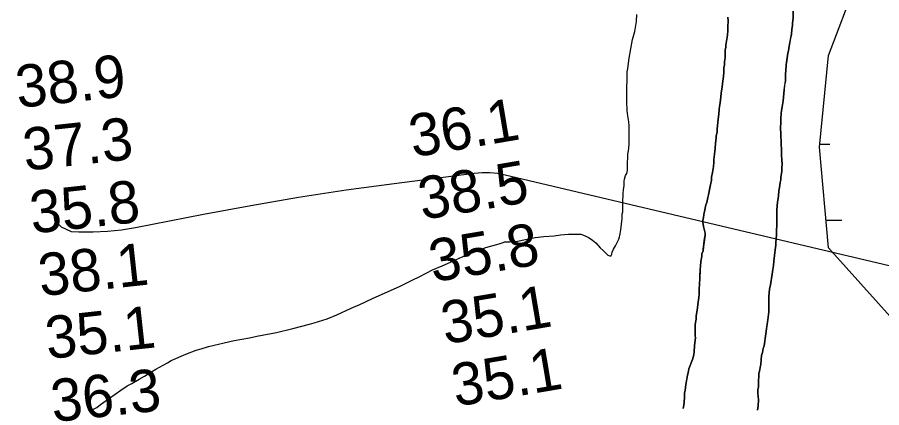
# Model space of a CAD drawing. Extents: x 3219052 to 3256913, y 800770 to 826146.
# Drawn here: x 3244314 to 3245682, y 814758 to 815375 of the extents above; entities that cross this region are included whole.
import ezdxf

# ---------------------------------------------------------------- set-up
doc = ezdxf.new("R2010")
doc.units = 0
for name, color, linetype in [('V-RIVR-RANG', 7, 'Continuous'), ('V-SITE-VEGE', 7, 'Continuous'), ('V-TOPO-MINR', 7, 'Continuous'), ('V-TOPO-SHOR', 7, 'Continuous'), ('V-WETL-SWMP', 7, 'Continuous')]:
    doc.layers.add(name, color=color, linetype=linetype)

msp = doc.modelspace()

# ---------------------------------------------------------------- linework, layer by layer
at = {"layer": 'V-SITE-VEGE'}
for p, q in [((3245542, 815373.9), (3245542, 815385.2)), ((3245540.9, 815366.3), (3245542, 815373.9)), ((3245539.3, 815348.5), (3245540.3, 815356.6)), ((3245540.3, 815356.6), (3245540.9, 815362.2)), ((3245540.9, 815362.2), (3245540.9, 815366.3)), ((3245536.1, 815329.6), (3245539.3, 815348.5)), ((3245534.6, 815322.5), (3245536.1, 815329.6)), ((3245530.9, 815300), (3245533.5, 815318.4)), ((3245533.5, 815318.4), (3245534.6, 815322.5)), ((3245530.4, 815291.4), (3245530.9, 815300)), ((3245529.8, 815285.2), (3245530.4, 815291.4)), ((3245527.7, 815260.8), (3245529.8, 815275)), ((3245529.8, 815275), (3245529.8, 815285.2)), ((3245526.1, 815243.4), (3245527.7, 815260.8)), ((3245523.5, 815228.1), (3245524.5, 815233.7)), ((3245524.5, 815233.7), (3245526.1, 815243.4)), ((3245522.9, 815216.4), (3245523.4, 815222.5)), ((3245523.4, 815222.5), (3245523.5, 815228.1)), ((3245522.3, 815198), (3245522.4, 815211.8)), ((3245522.4, 815211.8), (3245522.9, 815216.4)), ((3245522.8, 815193.4), (3245522.3, 815198)), ((3245522.8, 815186.3), (3245522.8, 815193.4)), ((3245523.2, 815180.2), (3245522.8, 815186.3)), ((3245523.7, 815160.8), (3245523.2, 815180.2)), ((3245523.7, 815157.7), (3245523.7, 815160.8)), ((3245524.1, 815149.6), (3245523.7, 815157.7)), ((3245524.6, 815143.4), (3245524.1, 815149.6)), ((3245524, 815131.2), (3245524.1, 815137.3)), ((3245524.1, 815137.3), (3245524.6, 815143.4)), ((3245522.5, 815122.5), (3245524, 815131.2)), ((3245522.5, 815118.5), (3245522.5, 815122.5)), ((3245520.4, 815106.2), (3245521.4, 815113.9)), ((3245521.4, 815113.9), (3245522.5, 815118.5)), ((3245518.8, 815093), (3245519.3, 815101.1)), ((3245519.3, 815101.1), (3245520.4, 815106.2)), ((3245516.1, 815070.5), (3245517.2, 815083.3)), ((3245517.2, 815083.3), (3245517.7, 815085.8)), ((3245517.7, 815085.8), (3245518.8, 815093)), ((3245516.1, 815057.3), (3245516.1, 815070.5)), ((3245516.5, 815047.1), (3245516.1, 815057.3)), ((3245516, 815037.4), (3245516.5, 815047.1)), ((3245514.9, 815018), (3245515.4, 815026.2)), ((3245515.4, 815026.2), (3245516, 815030.8)), ((3245516, 815030.8), (3245516, 815037.4)), ((3245513.8, 815007.3), (3245514.9, 815014.9)), ((3245514.9, 815014.9), (3245514.9, 815018)), ((3245511.7, 814989.5), (3245513.8, 815007.3)), ((3245511.1, 814982.8), (3245511.7, 814989.5)), ((3245509, 814969.1), (3245510.1, 814976.7)), ((3245510.1, 814976.7), (3245511.1, 814982.8)), ((3245506.4, 814952.2), (3245509, 814969.1)), ((3245503.8, 814933.9), (3245504.9, 814945.1)), ((3245504.9, 814945.1), (3245506.4, 814952.2)), ((3245503.7, 814909.4), (3245503.8, 814933.9)), ((3245502.1, 814896.7), (3245503.7, 814909.4)), ((3245500, 814882.9), (3245501, 814889.5)), ((3245501, 814889.5), (3245501.6, 814893.6)), ((3245501.6, 814893.6), (3245502.1, 814896.7)), ((3245496.3, 814855.9), (3245499.5, 814878.3)), ((3245499.5, 814878.3), (3245500, 814882.9)), ((3245493.7, 814845.2), (3245494.8, 814851.3)), ((3245494.8, 814851.3), (3245496.3, 814855.9)), ((3245491.1, 814826.3), (3245492.2, 814840.6)), ((3245492.2, 814840.6), (3245493.7, 814845.2)), ((3245489.5, 814817.6), (3245490, 814821.7)), ((3245490, 814821.7), (3245491.1, 814826.3)), ((3245487.4, 814799.3), (3245487.9, 814809)), ((3245487.9, 814812), (3245489.5, 814817.6)), ((3245487.9, 814809), (3245487.9, 814812)), ((3245487.3, 814791.1), (3245487.4, 814799.3)), ((3245486.3, 814786), (3245487.3, 814791.1)), ((3245486.3, 814781.4), (3245486.3, 814786)), ((3245487.3, 814770.2), (3245486.3, 814781.4)), ((3245486.7, 814761), (3245487.3, 814770.2)), ((3245485.7, 814753.9), (3245486.7, 814761))]:
    msp.add_line(p, q, dxfattribs=at)
for points in [[(3244783.5, 814891.9), (3244804.2, 814898.4), (3244819.4, 814904.9), (3244842.2, 814915.5), (3244855.8, 814921), (3244876.1, 814930.5), (3244919.6, 814950.1), (3244938.8, 814959.7), (3244950.9, 814965.2), (3244971.2, 814975.8), (3244986.4, 814982.3), (3244999.5, 814987.8), (3245013.2, 814994.3), (3245029.9, 815001.4), (3245040.5, 815005.4), (3245055.7, 815011.4), (3245064.8, 815013.9), (3245076.4, 815016.9), (3245083, 815018.9), (3245085, 815020.4), (3245093.6, 815020.4), (3245105.7, 815021.4), (3245133.5, 815026.8), (3245147.2, 815028.8), (3245163.9, 815029.8), (3245173.5, 815031.3), (3245186.6, 815032.3), (3245205.8, 815032.2), (3245212.9, 815029.7), (3245218.9, 815026.6), (3245224.5, 815023.1), (3245229.5, 815018.5), (3245236.6, 815010.9), (3245241.6, 815005.8), (3245248.7, 814999.2), (3245253.7, 814997.7), (3245255.2, 815000.7), (3245255.8, 815003.8), (3245257.8, 815008.8), (3245260.8, 815013.9), (3245264.4, 815021.4), (3245265.9, 815024.5), (3245267.4, 815028), (3245267.5, 815030), (3245268, 815033), (3245269.5, 815039.1), (3245271.6, 815057.3), (3245271.6, 815063.9), (3245272.6, 815067.9), (3245272.7, 815088.1), (3245273.2, 815090.1), (3245273.2, 815096.7), (3245273.7, 815102.8), (3245274.7, 815108.8), (3245274.8, 815115.9), (3245275.3, 815119.4), (3245276.8, 815125), (3245278.8, 815128.5), (3245279.9, 815133.1), (3245279.9, 815146.7), (3245280.4, 815151.8), (3245280.4, 815158.8), (3245281.5, 815163.9), (3245282, 815168.4), (3245282.5, 815175), (3245282.6, 815203.8), (3245282.1, 815209.9), (3245280.6, 815219.5), (3245279.1, 815228.1), (3245278.7, 815241.7), (3245278.7, 815266), (3245279.3, 815275.1), (3245279.3, 815289.2), (3245280.3, 815294.3), (3245282.4, 815310.9), (3245288, 815340.2), (3245291.6, 815352.8), (3245294.2, 815368.5), (3245294.7, 815379.6)], [(3245438.8, 815375.7), (3245439.3, 815369.6), (3245438.7, 815360.4), (3245438.7, 815354.3), (3245438.1, 815347.2), (3245435.5, 815331.4), (3245435.5, 815328.3), (3245434.5, 815323.2), (3245434.4, 815311.5), (3245433.4, 815304.8), (3245433.3, 815300.3), (3245432.3, 815295.2), (3245432.3, 815288.5), (3245431.7, 815281.9), (3245430.2, 815270.7), (3245429.6, 815265.1), (3245428, 815255.4), (3245427.5, 815249.3), (3245426.4, 815240.1), (3245425.4, 815234.5), (3245424.9, 815229.9), (3245424.3, 815222.2), (3245423.3, 815214.1), (3245421.7, 815198.8), (3245421.7, 815194.2), (3245420.1, 815187.6), (3245420.1, 815184), (3245419, 815176.4), (3245418.5, 815167.7), (3245416.4, 815150.4), (3245416.3, 815145.8), (3245415.8, 815139.6), (3245414.2, 815130), (3245412.7, 815122.3), (3245412.6, 815117.7), (3245411.1, 815110.6), (3245408, 815094.8), (3245406.9, 815090.2), (3245405.3, 815082.6), (3245403.8, 815078.5), (3245401.7, 815068.3), (3245400.7, 815063.7), (3245400.1, 815058.1), (3245399.1, 815054.5), (3245399.1, 815051.5), (3245400.1, 815044.3), (3245402.6, 815034.1), (3245402.6, 815030.5), (3245400.4, 815012.2), (3245399.4, 815006.1), (3245397.3, 815001), (3245397.3, 814997.4), (3245395.8, 814989.2), (3245395.2, 814981.6), (3245394.7, 814976.5), (3245394.6, 814962.2), (3245393.5, 814945.4), (3245393.5, 814937.2), (3245393, 814932.1), (3245391.4, 814920.9), (3245390.8, 814915.8), (3245388.7, 814902.6), (3245388.7, 814898), (3245387.1, 814889.3), (3245387.1, 814871.4), (3245387.6, 814868.4), (3245387, 814864.8), (3245386, 814855.6), (3245385.4, 814847), (3245384.9, 814841.4), (3245382.8, 814834.2), (3245377.1, 814819.5), (3245376.1, 814812.8), (3245375.1, 814809.3), (3245372.4, 814794.5), (3245371.9, 814789.9), (3245370.9, 814784.8), (3245370.3, 814781.2), (3245370.3, 814774.6), (3245369.8, 814766.4), (3245369.2, 814761.8), (3245368.2, 814756.8)], [(3244431.9, 814754.4), (3244439.5, 814758.4), (3244445.1, 814763), (3244459.7, 814773), (3244477.5, 814785.6), (3244487.6, 814792.2), (3244495.2, 814796.2), (3244506.8, 814803.2), (3244514.9, 814807.7), (3244526, 814814.8), (3244533.1, 814818.8), (3244544.3, 814825.3), (3244551.4, 814828.9), (3244557.4, 814832.4), (3244580.7, 814842.4), (3244596.9, 814849), (3244605, 814851), (3244616.1, 814854.5), (3244657.1, 814864.4), (3244681.3, 814868.4), (3244693, 814870.9), (3244723.8, 814876.9), (3244750.1, 814882.9), (3244776.4, 814889.9), (3244783.5, 814891.9)]]:
    msp.add_lwpolyline(points, dxfattribs=at)
at = {"layer": 'V-TOPO-MINR'}
msp.add_lwpolyline([(3244371.7, 815060), (3244372.3, 815054.1), (3244382.8, 815043.9), (3244399.1, 815036.7), (3244411.2, 815036.2), (3244433.8, 815036), (3244456.2, 815036.9), (3244478.6, 815039.4), (3244500.8, 815043), (3244608.4, 815064), (3244683.5, 815077.9), (3244758.9, 815090.9), (3244834.5, 815102.3), (3244910.2, 815112.7), (3245037.2, 815129), (3245049.5, 815129.9), (3245061.8, 815129.9), (3245074.1, 815128.6), (3245086.3, 815126.4), (3245799.2, 814958.1)], dxfattribs=at)
at = {"layer": 'V-TOPO-SHOR'}
for points in [[(3245542, 815385.2), (3245542, 815373.9), (3245540.9, 815366.3), (3245540.9, 815362.2), (3245540.3, 815356.6), (3245539.3, 815348.5), (3245538.2, 815341.8), (3245536.1, 815329.6), (3245534.6, 815322.5), (3245533.5, 815318.4), (3245533, 815314.8), (3245532, 815307.2), (3245530.9, 815300), (3245530.4, 815291.4), (3245529.8, 815285.2), (3245529.8, 815275), (3245528.7, 815267.9), (3245527.7, 815260.8), (3245526.1, 815243.4), (3245524.5, 815233.7), (3245523.5, 815228.1), (3245523.4, 815222.5), (3245522.9, 815216.4), (3245522.4, 815211.8), (3245522.3, 815198), (3245522.8, 815193.4), (3245522.8, 815186.3), (3245523.2, 815180.2), (3245523.7, 815160.8), (3245523.7, 815157.7), (3245524.1, 815149.6), (3245524.6, 815143.4), (3245524.1, 815137.3), (3245524, 815131.2), (3245522.5, 815122.5), (3245522.5, 815118.5), (3245521.4, 815113.9), (3245520.4, 815106.2), (3245519.3, 815101.1), (3245518.8, 815093), (3245517.7, 815085.8), (3245517.2, 815083.3), (3245516.1, 815070.5), (3245516.1, 815060.8), (3245516.1, 815057.3), (3245516.5, 815047.1), (3245516, 815037.4), (3245516, 815030.8), (3245515.4, 815026.2), (3245514.9, 815018), (3245514.9, 815014.9), (3245513.8, 815007.3), (3245511.7, 814989.5), (3245511.1, 814982.8), (3245510.1, 814976.7), (3245509, 814969.1), (3245506.4, 814952.2), (3245504.9, 814945.1), (3245504.3, 814939), (3245503.8, 814933.9), (3245503.8, 814926.2), (3245503.7, 814909.4), (3245502.1, 814896.7), (3245501.6, 814893.6), (3245501, 814889.5), (3245500, 814882.9), (3245499.5, 814878.3), (3245498.4, 814871.2), (3245496.3, 814855.9), (3245494.8, 814851.3), (3245493.7, 814845.2), (3245492.2, 814840.6), (3245491.6, 814834), (3245491.1, 814826.3), (3245490, 814821.7), (3245489.5, 814817.6), (3245487.9, 814812), (3245487.9, 814809), (3245487.4, 814799.3), (3245487.3, 814791.1), (3245486.3, 814786), (3245486.3, 814781.4), (3245486.8, 814775.3), (3245487.3, 814770.2), (3245486.7, 814761), (3245485.7, 814753.9)], [(3245411.1, 815110.6), (3245412.6, 815117.7), (3245412.7, 815122.3), (3245414.2, 815130), (3245415.8, 815139.6), (3245416.3, 815145.8), (3245416.4, 815150.4), (3245417.4, 815159), (3245418.5, 815167.7), (3245419, 815176.4), (3245420.1, 815184), (3245420.1, 815187.6), (3245421.7, 815194.2), (3245421.7, 815198.8), (3245423.3, 815214.1), (3245424.3, 815222.2), (3245424.9, 815229.9), (3245425.4, 815234.5), (3245426.4, 815240.1), (3245427.5, 815249.3), (3245428, 815255.4), (3245428.6, 815259), (3245429.6, 815265.1), (3245430.2, 815270.7), (3245431.7, 815281.9), (3245432.3, 815288.5), (3245432.3, 815295.2), (3245433.3, 815300.3), (3245433.4, 815304.8), (3245434.4, 815311.5), (3245434.4, 815317.6), (3245434.5, 815323.2), (3245435.5, 815328.3), (3245435.5, 815331.4), (3245436.6, 815337.5), (3245438.1, 815347.2), (3245438.7, 815354.3), (3245438.7, 815360.4), (3245439.3, 815369.6), (3245438.8, 815375.7)], [(3245395.2, 814981.6), (3245395.8, 814989.2), (3245397.3, 814997.4), (3245397.3, 815001), (3245399.4, 815006.1), (3245399.9, 815009.1), (3245400.4, 815012.2), (3245401.5, 815021.9), (3245402, 815025.4), (3245402.6, 815030.5), (3245402.6, 815034.1), (3245400.1, 815044.3), (3245399.1, 815051.5), (3245399.1, 815054.5), (3245400.1, 815058.1), (3245400.7, 815063.7), (3245401.7, 815068.3), (3245403.8, 815078.5), (3245405.3, 815082.6), (3245406.9, 815090.2), (3245408, 815094.8), (3245410, 815105.5), (3245411.1, 815110.6)], [(3245368.2, 814756.8), (3245369.2, 814761.8), (3245369.8, 814766.4), (3245370.3, 814774.6), (3245370.3, 814781.2), (3245370.9, 814784.8), (3245371.9, 814789.9), (3245372.4, 814794.5), (3245374, 814803.1), (3245375.1, 814809.3), (3245376.1, 814812.8), (3245376.6, 814815.9), (3245377.1, 814819.5), (3245382.8, 814834.2), (3245384.9, 814841.4), (3245385.4, 814847), (3245386, 814855.6), (3245386.5, 814860.2), (3245387, 814864.8), (3245387.6, 814868.4), (3245387.1, 814871.4), (3245387.1, 814875), (3245387.1, 814880.1), (3245387.1, 814883.7), (3245387.1, 814889.3), (3245387.7, 814892.4), (3245388.7, 814898), (3245388.7, 814902.6), (3245390.8, 814915.8), (3245391.4, 814920.9), (3245393, 814932.1), (3245393.5, 814937.2), (3245393.5, 814945.4), (3245394.6, 814962.2), (3245394.6, 814969.4), (3245394.7, 814972.9), (3245394.7, 814976.5), (3245395.2, 814981.6)]]:
    msp.add_lwpolyline(points, dxfattribs=at)
at = {"layer": 'V-WETL-SWMP'}
for p, q in [((3245584.2, 815174.5), (3245600.5, 815174.5)), ((3245594.3, 815054.4), (3245619.4, 815054.4))]:
    msp.add_line(p, q, dxfattribs=at)
msp.add_lwpolyline([(3247250.2, 815382.5), (3247059.4, 815332.7), (3246929.5, 815314.7), (3246813.8, 815155.4), (3246611.2, 815068.5), (3246408.6, 814996.1), (3246244.9, 814903.9), (3245877.1, 814820.9), (3245728.5, 814865.7), (3245598.2, 815010.5), (3245583.8, 815169.9), (3245598.2, 815314.7), (3245641.7, 815430.5)], dxfattribs=at)

# ---------------------------------------------------------------- texts
at = {"layer": 'V-RIVR-RANG'}
for s, rotation, p in [('38.9', 6.2183, (3244314.6, 815231.8)), ('36.1', 9.5983, (3244940.1, 815153.6)), ('37.3', 6.2183, (3244326, 815132.5)), ('38.5', 9.5983, (3244954.7, 815054.7)), ('35.8', 6.2183, (3244337, 815033.1)), ('35.8', 9.5983, (3244971.7, 814956.1)), ('38.1', 6.2183, (3244350.5, 814934)), ('35.1', 9.5983, (3244990.9, 814857.9)), ('35.1', 6.2183, (3244361.6, 814834.6)), ('35.1', 9.5983, (3245007.8, 814759.4)), ('36.3', 6.2183, (3244370.3, 814734.9))]:
    msp.add_text(s, height=67, rotation=rotation, dxfattribs=at).set_placement(p)

doc.saveas('drawing.dxf')
